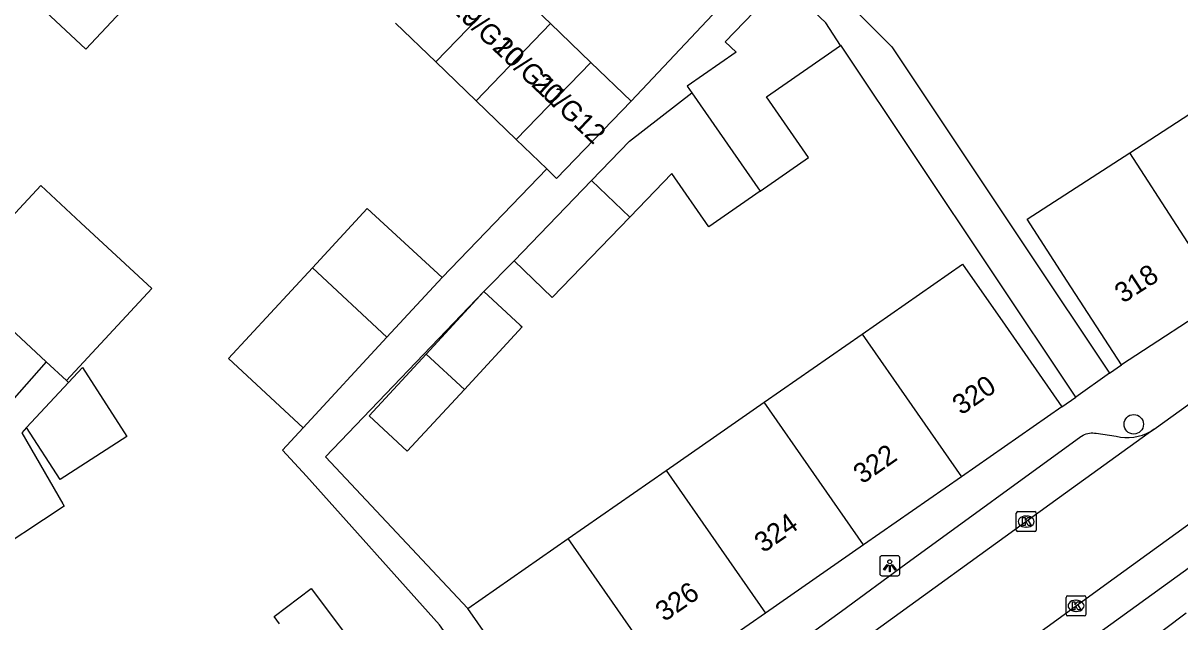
# Model space of a CAD drawing. Extents: x 159222 to 160346, y 381249 to 382166.
# Drawn here: x 159998.6 to 160056.7, y 381644.9 to 381674.9 of the extents above; entities that cross this region are included whole.
import ezdxf

# ---------------------------------------------------------------- set-up
doc = ezdxf.new("R2010")
doc.units = 0
for name, color, linetype in [('IMGEO_Boom', 7, 'Continuous'), ('IMGEO_Kolk', 7, 'Continuous'), ('IMGEO_Lichtpunt', 7, 'Continuous'), ('IMGEO_Pand', 7, 'Continuous'), ('IMGEO_Pand_nummerreeks', 7, 'Continuous'), ('IMGEO_Rijbaan_lokaal_open', 7, 'Continuous'), ('IMGEO_Voetpad_open', 7, 'Continuous')]:
    doc.layers.add(name, color=color, linetype=linetype)

msp = doc.modelspace()

# ---------------------------------------------------------------- linework, layer by layer
at = {"layer": 'IMGEO_Boom'}
msp.add_circle((160054.352, 381654.791), 0.489, dxfattribs=at)
at = {"layer": 'IMGEO_Kolk'}
for p, q in [((160048.457, 381649.481), (160048.457, 381650.333)), ((160048.532, 381650.407), (160049.384, 381650.407)), ((160048.945, 381650.187), (160048.97, 381650.187)), ((160049.458, 381650.333), (160049.458, 381649.481)), ((160049.384, 381649.407), (160048.532, 381649.407)), ((160048.968, 381649.627), (160048.943, 381649.627)), ((160050.955, 381645.254), (160050.955, 381646.106)), ((160051.03, 381646.18), (160051.882, 381646.18)), ((160051.443, 381645.96), (160051.468, 381645.96)), ((160051.956, 381646.106), (160051.956, 381645.254)), ((160051.466, 381645.4), (160051.441, 381645.4)), ((160051.882, 381645.18), (160051.03, 381645.18))]:
    msp.add_line(p, q, dxfattribs=at)
for points in [[(160048.457, 381649.481), (160048.457, 381650.333)], [(160048.532, 381650.407), (160049.384, 381650.407)], [(160048.778, 381650.107), (160048.901, 381650.107), (160048.901, 381649.956), (160049.031, 381650.107), (160049.195, 381650.107), (160049.049, 381649.956), (160049.202, 381649.707), (160049.05, 381649.707), (160048.965, 381649.871), (160048.901, 381649.804), (160048.901, 381649.707), (160048.778, 381649.707), (160048.778, 381650.107)], [(160049.458, 381650.333), (160049.458, 381649.481)], [(160049.384, 381649.407), (160048.532, 381649.407)], [(160050.955, 381645.254), (160050.955, 381646.106)], [(160051.03, 381646.18), (160051.882, 381646.18)], [(160051.956, 381646.106), (160051.956, 381645.254)], [(160051.276, 381645.88), (160051.399, 381645.88), (160051.399, 381645.729), (160051.529, 381645.88), (160051.693, 381645.88), (160051.547, 381645.729), (160051.7, 381645.48), (160051.548, 381645.48), (160051.463, 381645.644), (160051.399, 381645.577), (160051.399, 381645.48), (160051.276, 381645.48), (160051.276, 381645.88)], [(160051.882, 381645.18), (160051.03, 381645.18)]]:
    msp.add_lwpolyline(points, dxfattribs=at)
for centre, start, end in [((160048.534, 381650.331), 91.55205, 178.44795), ((160048.534, 381650.331), 91.55205, 178.44795), ((160049.382, 381650.331), 1.55205, 88.44795), ((160049.382, 381650.331), 1.55205, 88.44795), ((160048.534, 381649.483), 181.55205, 268.44795), ((160048.534, 381649.483), 181.55205, 268.44795), ((160049.382, 381649.483), 271.55205, 358.44795), ((160049.382, 381649.483), 271.55205, 358.44795), ((160051.032, 381646.104), 91.55205, 178.44795), ((160051.032, 381646.104), 91.55205, 178.44795), ((160051.88, 381646.104), 1.55205, 88.44795), ((160051.88, 381646.104), 1.55205, 88.44795), ((160051.032, 381645.256), 181.55205, 268.44795), ((160051.032, 381645.256), 181.55205, 268.44795), ((160051.88, 381645.256), 271.55205, 358.44795), ((160051.88, 381645.256), 271.55205, 358.44795)]:
    msp.add_arc(centre, 0.0765, start, end, dxfattribs=at)
for centre, major_axis, ratio, start_param, end_param in [((160048.944, 381649.907), (-0.387, 0.002), 0.722429, 4.712389, 7.853982), ((160048.969, 381649.907), (-0.39, 0.002), 0.717154, 1.570796, 4.712389), ((160051.442, 381645.68), (-0.387, 0.002), 0.722429, 4.712389, 7.853982), ((160051.467, 381645.68), (-0.39, 0.002), 0.717154, 1.570796, 4.712389)]:
    msp.add_ellipse(centre, major_axis=major_axis, ratio=ratio, start_param=start_param, end_param=end_param, dxfattribs=at)
at = {"layer": 'IMGEO_Lichtpunt'}
for p, q in [((160041.614, 381648.094), (160041.614, 381647.287)), ((160041.614, 381648.094), (160041.614, 381647.287)), ((160042.516, 381648.189), (160041.708, 381648.189)), ((160042.516, 381648.189), (160041.708, 381648.189)), ((160042.61, 381647.287), (160042.61, 381648.094)), ((160042.61, 381647.287), (160042.61, 381648.094)), ((160041.708, 381647.193), (160042.516, 381647.193)), ((160041.708, 381647.193), (160042.516, 381647.193))]:
    msp.add_line(p, q, dxfattribs=at)
for points in [[(160041.988, 381647.758), (160042.027, 381647.73), (160041.839, 381647.468), (160041.801, 381647.495), (160041.988, 381647.758)], [(160042.09, 381647.71), (160042.137, 381647.71), (160042.137, 381647.388), (160042.09, 381647.388), (160042.09, 381647.71)], [(160042.2, 381647.73), (160042.238, 381647.757), (160042.425, 381647.495), (160042.386, 381647.467), (160042.2, 381647.73)]]:
    msp.add_lwpolyline(points, dxfattribs=at)
msp.add_circle((160042.113, 381647.892), 0.0994, dxfattribs=at)
for centre, start, end in [((160041.708, 381648.094), 90, 180), ((160041.708, 381648.094), 90, 180), ((160042.516, 381648.094), 0, 90), ((160042.516, 381648.094), 0, 90), ((160041.708, 381647.287), 180, 270), ((160041.708, 381647.287), 180, 270), ((160042.516, 381647.287), 270, 0), ((160042.516, 381647.287), 270, 360)]:
    msp.add_arc(centre, 0.0946, start, end, dxfattribs=at)
at = {"layer": 'IMGEO_Pand'}
for points in [[(160010.527, 381681.481), (160006.63, 381677.295), (160005.869, 381678.004), (160001.779, 381673.614), (160000, 381675.272), (159998.82, 381676.371), (159998.622, 381676.159)], [(160023.073, 381676.851), (160019.334, 381672.979)], [(160023.073, 381676.851), (160025.092, 381674.902)], [(160039.634, 381673.793), (160038.905, 381674.935), (160036.754, 381677.004), (160035.769, 381675.981), (160033.849, 381673.986), (160034.397, 381673.459), (160031.946, 381671.752), (160032.175, 381671.422)], [(160019.334, 381672.979), (160017.315, 381674.928)], [(160025.092, 381674.902), (160021.353, 381671.029)], [(160025.092, 381674.902), (160027.111, 381672.952)], [(160035.601, 381666.485), (160038.042, 381668.183), (160035.928, 381671.221), (160039.634, 381673.793)], [(160021.353, 381671.029), (160019.334, 381672.979)], [(160023.373, 381669.08), (160027.111, 381672.952)], [(160027.111, 381672.952), (160029.131, 381671.002)], [(160054.149, 381668.417), (160059.168, 381671.668)], [(160023.373, 381669.08), (160021.353, 381671.029)], [(160029.131, 381671.002), (160025.392, 381667.13), (160024.903, 381667.603)], [(160027.149, 381667.027), (160029.054, 381669.006), (160032.175, 381671.422)], [(160032.175, 381671.422), (160035.601, 381666.485)], [(160024.903, 381667.603), (160023.373, 381669.08)], [(160053.733, 381657.783), (160051.014, 381661.98), (160048.999, 381665.091), (160054.149, 381668.417)], [(160058.878, 381661.116), (160054.149, 381668.417)], [(160035.601, 381666.485), (160033.034, 381664.699), (160031.174, 381667.378), (160029.063, 381665.184)], [(160023.266, 381662.994), (160027.149, 381667.027)], [(160027.149, 381667.027), (160029.063, 381665.184)], [(159997.247, 381660.283), (159995.229, 381662.155), (159999.513, 381666.774), (160001.531, 381664.902), (160005.087, 381661.604), (160000.803, 381656.985)], [(160013.143, 381662.643), (160015.899, 381665.628), (160019.651, 381662.165)], [(160029.063, 381665.184), (160025.181, 381661.151), (160023.266, 381662.994)], [(160040.726, 381659.321), (160045.768, 381662.829), (160047.895, 381659.771), (160050.751, 381655.667)], [(160012.688, 381654.621), (160008.936, 381658.085), (160013.143, 381662.643)], [(160016.881, 381659.164), (160013.143, 381662.643)], [(160019.651, 381662.165), (160016.881, 381659.164)], [(160018.853, 381658.318), (160021.749, 381661.455), (160023.576, 381659.768), (160023.669, 381659.682), (160020.773, 381656.545)], [(160058.878, 381661.116), (160053.733, 381657.783)], [(159999.792, 381657.923), (159997.247, 381660.283)], [(160035.811, 381655.9), (160040.726, 381659.321)], [(160040.726, 381659.321), (160045.709, 381652.158)], [(160016.881, 381659.164), (160012.688, 381654.621)], [(160020.773, 381656.545), (160017.905, 381653.438), (160015.984, 381655.21), (160018.853, 381658.318)], [(160020.773, 381656.545), (160018.853, 381658.318)], [(159999.792, 381657.923), (159997.054, 381654.853)], [(160000.903, 381656.892), (160001.602, 381657.646), (160003.839, 381654.182), (160000.493, 381652.021), (159998.806, 381654.633)], [(160000.803, 381656.985), (159999.792, 381657.923)], [(159998.806, 381654.633), (160000.903, 381656.892)], [(160030.896, 381652.48), (160035.811, 381655.9)], [(160040.794, 381648.738), (160035.811, 381655.9)], [(160050.751, 381655.667), (160045.709, 381652.158)], [(159998.558, 381654.364), (160000.622, 381650.799), (160000.69, 381650.682), (159996.58, 381647.98)], [(160025.981, 381649.06), (160030.896, 381652.48)], [(160030.896, 381652.48), (160035.879, 381645.318)], [(160045.709, 381652.158), (160040.794, 381648.738)], [(160020.943, 381645.554), (160025.981, 381649.06)], [(160030.964, 381641.898), (160025.981, 381649.06)], [(160040.794, 381648.738), (160035.879, 381645.318)], [(160011.494, 381644.772), (160011.218, 381645.139), (160013.089, 381646.543), (160016.276, 381642.296), (160018.609, 381644.046), (160020.913, 381640.976), (160023.915, 381636.976)], [(160025.927, 381638.393), (160023.071, 381642.497), (160020.943, 381645.554)], [(160035.879, 381645.318), (160030.964, 381641.898)]]:
    msp.add_lwpolyline(points, dxfattribs=at)
at = {"layer": 'IMGEO_Rijbaan_lokaal_open'}
for points in [[(160029.131, 381671.002), (160036.741, 381679.099)], [(160055.384, 381654.539), (160058.428, 381656.732), (160062.021, 381659.432), (160066.72, 381662.728), (160072.255, 381666.588), (160076.377, 381669.471), (160078.362, 381670.881), (160079.087, 381671.392), (160081.581, 381673.05), (160084.945, 381675.203)], [(160029.757, 381630.154), (160046.643, 381642.176), (160053.366, 381647.073), (160059.079, 381651.195), (160063.698, 381654.651), (160068.376, 381658.077), (160072.727, 381661.121), (160075.982, 381663.388), (160077.635, 381664.497), (160082.443, 381667.792), (160084.67, 381669.243), (160086.132, 381670.209), (160087.598, 381671.154)], [(160055.384, 381654.539), (160050.634, 381651.118), (160039.9, 381643.349), (160026.942, 381634.074)]]:
    msp.add_lwpolyline(points, dxfattribs=at)
at = {"layer": 'IMGEO_Voetpad_open'}
for points in [[(160040.367, 381675.581), (160042.213, 381673.736), (160048.973, 381663.602), (160053.137, 381657.36)], [(160051.441, 381656.156), (160047.243, 381662.448), (160039.662, 381673.812), (160039.634, 381673.793)], [(160019.651, 381662.165), (160024.903, 381667.603)], [(160085.941, 381667.938), (160077.575, 381662.295), (160072.279, 381658.586), (160070.49, 381657.284), (160063.302, 381652.051), (160049.272, 381641.9), (160033.515, 381630.492)], [(160023.266, 381662.994), (160021.748, 381661.457), (160013.795, 381653.157), (160020.943, 381645.554)], [(160053.137, 381657.36), (160053.733, 381657.783)], [(160000.803, 381656.985), (160000.903, 381656.892)], [(160053.137, 381657.36), (160051.441, 381656.156)], [(160050.751, 381655.667), (160051.441, 381656.156)], [(159998.806, 381654.633), (159998.558, 381654.364)], [(160024.63, 381637.48), (160019.523, 381644.732), (160012.856, 381652.182), (160011.648, 381653.495), (160012.688, 381654.621)], [(160028.416, 381637.247), (160039.691, 381645.406), (160042.917, 381647.788), (160051.704, 381654.175), (160051.736, 381654.197), (160051.808, 381654.242), (160051.885, 381654.279), (160051.964, 381654.31), (160052.046, 381654.334), (160052.13, 381654.35), (160052.215, 381654.359), (160052.3, 381654.36), (160052.385, 381654.353), (160052.469, 381654.339), (160053.463, 381654.19), (160053.683, 381654.151), (160053.905, 381654.131), (160054.129, 381654.131), (160054.351, 381654.152), (160054.571, 381654.192), (160054.786, 381654.252), (160054.995, 381654.33), (160055.196, 381654.427), (160055.384, 381654.539)], [(160056.979, 381645.316), (160054.874, 381643.721)]]:
    msp.add_lwpolyline(points, dxfattribs=at)

# ---------------------------------------------------------------- texts
at = {"layer": 'IMGEO_Pand_nummerreeks'}
for s, rotation, p in [('20/G09', 316.65375, (160017.892, 381677.637)), ('20/G10', 316.65375, (160020.005, 381675.643)), ('20/G11', 316.65375, (160022.125, 381673.642)), ('20/G12', 316.65574, (160024.081, 381671.795)), ('318', 32.93745, (160053.811, 381660.836)), ('320', 34.83247, (160045.7, 381655.222)), ('322', 34.83247, (160040.73, 381651.764)), ('324', 34.83247, (160035.768, 381648.31)), ('326', 34.83247, (160030.803, 381644.856))]:
    msp.add_text(s, height=1, rotation=rotation, dxfattribs=at).set_placement(p)

doc.saveas('drawing.dxf')
